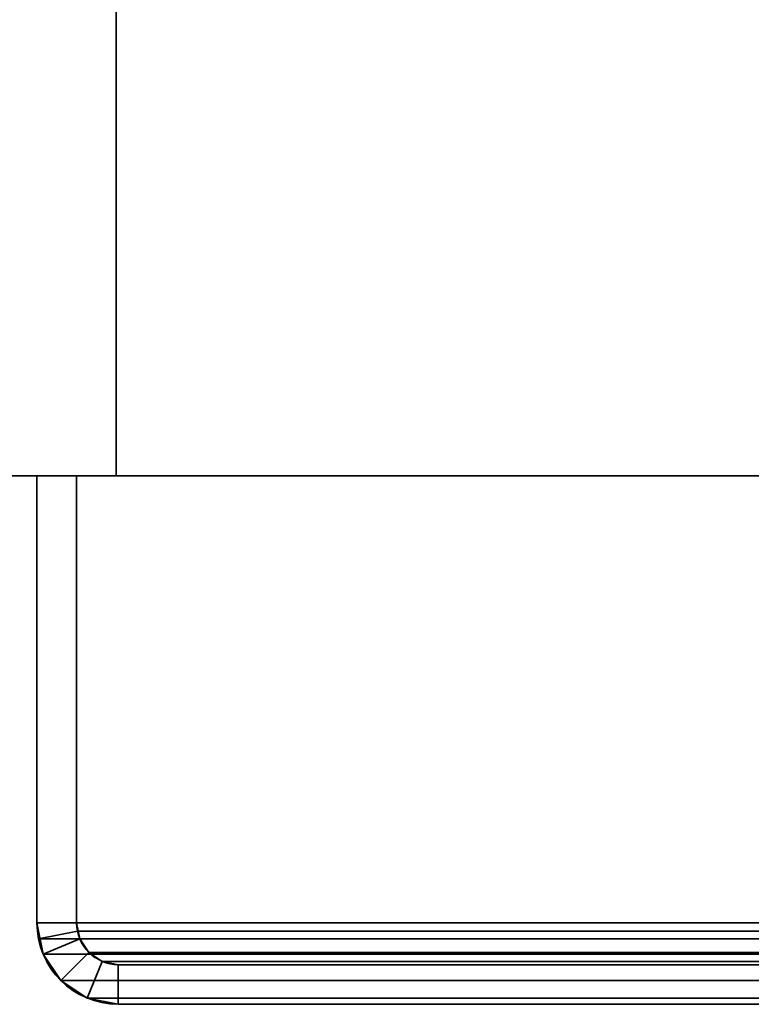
# Model space of a CAD drawing. Header units: millimetres. Extents: x -527 to 5177, y -116 to 161.
# Tile 651 of 656: x 2519 to 2547, y -29 to 8. Entities that reach past the tile are written whole.
import ezdxf

# ---------------------------------------------------------------- set-up
doc = ezdxf.new("R2010")
doc.units = ezdxf.units.MM
doc.layers.add('151', color=7, linetype='Continuous', true_color=0xffffff)

# ---------------------------------------------------------------- blocks, each defined once
blk = doc.blocks.new('UG_SURFACE_212')
at = {"layer": '151', "color": 252, "linetype": 'Continuous', "lineweight": 35}
for points in [[(2520, -9.3, 2075.25), (2521.5, -9.3, 2073.75), (2521.5, -9.3, -7.75), (2520, -9.3, -7.75)], [(2520, -26.22, 2075.25), (2520, -9.3, 2075.25), (2520, -9.3, -7.75), (2520, -26.22, -7.75)], [(2521.5, -26.22, 2073.75), (2521.5, -9.3, 2073.75), (2520, -9.3, 2075.25), (2520, -26.22, 2075.25)], [(2520, -26.22, -7.75), (2520, -9.3, -7.75), (2521.5, -9.3, -7.75), (2521.5, -26.22, -7.75)], [(2521.5, -26.22, 2073.75), (2521.5, -26.22, -7.75), (2521.5, -9.3, -7.75), (2521.5, -9.3, 2073.75)], [(2520, -26.22, -7.75), (2520.234, -27.399, -7.75), (2520.234, -27.399, 2075.016)], [(2520.234, -27.399, 2075.016), (2520.059, -26.821, 2075.191), (2520, -26.22, -7.75)], [(2520.059, -26.821, 2075.191), (2520, -26.22, 2075.25), (2520, -26.22, -7.75)], [(2520, -26.22, 2075.25), (2520.059, -26.821, 2075.191), (2521.53, -26.528, 2073.72), (2521.5, -26.22, 2073.75)], [(2521.5, -26.22, -7.75), (2521.62, -26.825, -7.75), (2520.234, -27.399, -7.75), (2520, -26.22, -7.75)], [(2521.5, -26.22, -7.75), (2521.53, -26.528, 2073.72), (2521.62, -26.825, 2073.63)], [(2521.5, -26.22, -7.75), (2521.5, -26.22, 2073.75), (2521.53, -26.528, 2073.72)], [(2521.62, -26.825, 2073.63), (2521.62, -26.825, -7.75), (2521.5, -26.22, -7.75)], [(2520.059, -26.821, 2075.191), (2520.234, -27.399, 2075.016), (2521.62, -26.825, 2073.63), (2521.53, -26.528, 2073.72)], [(2520.234, -27.399, 2075.016), (2520.902, -28.398, 2074.348), (2521.963, -27.337, 2073.287), (2521.62, -26.825, 2073.63)], [(2521.62, -26.825, -7.75), (2521.963, -27.337, -7.75), (2520.902, -28.398, -7.75), (2520.234, -27.399, -7.75)], [(2521.963, -27.337, 2073.287), (2521.963, -27.337, -7.75), (2521.62, -26.825, -7.75), (2521.62, -26.825, 2073.63)], [(2520.234, -27.399, 2075.016), (2520.234, -27.399, -7.75), (2520.902, -28.398, -7.75), (2520.902, -28.398, 2074.348)], [(2522.475, -27.68, 2072.775), (2521.963, -27.337, 2073.287), (2520.902, -28.398, 2074.348), (2521.901, -29.066, 2073.349)], [(2521.901, -29.066, -7.75), (2520.902, -28.398, -7.75), (2521.963, -27.337, -7.75), (2522.475, -27.68, -7.75)], [(2522.475, -27.68, 2072.775), (2522.475, -27.68, -7.75), (2521.963, -27.337, -7.75), (2521.963, -27.337, 2073.287)], [(2523.08, -27.8, 2072.17), (2522.475, -27.68, 2072.775), (2521.901, -29.066, 2073.349), (2523.08, -29.3, 2072.17)], [(2523.08, -29.3, -7.75), (2521.901, -29.066, -7.75), (2522.475, -27.68, -7.75), (2523.08, -27.8, -7.75)], [(2523.08, -27.8, 2072.17), (2523.08, -27.8, -7.75), (2522.475, -27.68, -7.75), (2522.475, -27.68, 2072.775)], [(2571.92, -27.8, 2023.33), (2571.92, -27.8, -7.75), (2523.08, -27.8, -7.75), (2523.08, -27.8, 2072.17)], [(2571.92, -27.8, 2023.33), (2523.08, -27.8, 2072.17), (2523.08, -29.3, 2072.17), (2571.92, -29.3, 2023.33)], [(2571.92, -29.3, -7.75), (2523.08, -29.3, -7.75), (2523.08, -27.8, -7.75), (2571.92, -27.8, -7.75)], [(2520.902, -28.398, 2074.348), (2520.902, -28.398, -7.75), (2521.901, -29.066, -7.75), (2521.901, -29.066, 2073.349)], [(2521.901, -29.066, 2073.349), (2521.901, -29.066, -7.75), (2523.08, -29.3, -7.75), (2523.08, -29.3, 2072.17)], [(2571.92, -29.3, 2023.33), (2523.08, -29.3, 2072.17), (2523.08, -29.3, -7.75), (2571.92, -29.3, -7.75)]]:
    blk.add_3dface(points, dxfattribs=at)
blk = doc.blocks.new('UG_SURFACE_213')
at = {"layer": '151', "color": 252, "linetype": 'Continuous', "lineweight": 35}
for points in [[(2520, -9.3, 2075.25), (2521.5, -9.3, 2073.75), (2521.5, -9.3, -7.75), (2520, -9.3, -7.75)], [(2520, -26.22, 2075.25), (2520, -9.3, 2075.25), (2520, -9.3, -7.75), (2520, -26.22, -7.75)], [(2521.5, -26.22, 2073.75), (2521.5, -9.3, 2073.75), (2520, -9.3, 2075.25), (2520, -26.22, 2075.25)], [(2520, -26.22, -7.75), (2520, -9.3, -7.75), (2521.5, -9.3, -7.75), (2521.5, -26.22, -7.75)], [(2521.5, -26.22, 2073.75), (2521.5, -26.22, -7.75), (2521.5, -9.3, -7.75), (2521.5, -9.3, 2073.75)], [(2520, -26.22, -7.75), (2520.234, -27.399, -7.75), (2520.234, -27.399, 2075.016)], [(2520.234, -27.399, 2075.016), (2520.059, -26.821, 2075.191), (2520, -26.22, -7.75)], [(2520.059, -26.821, 2075.191), (2520, -26.22, 2075.25), (2520, -26.22, -7.75)], [(2520, -26.22, 2075.25), (2520.059, -26.821, 2075.191), (2521.53, -26.528, 2073.72), (2521.5, -26.22, 2073.75)], [(2521.5, -26.22, -7.75), (2521.62, -26.825, -7.75), (2520.234, -27.399, -7.75), (2520, -26.22, -7.75)], [(2521.5, -26.22, -7.75), (2521.53, -26.528, 2073.72), (2521.62, -26.825, 2073.63)], [(2521.5, -26.22, -7.75), (2521.5, -26.22, 2073.75), (2521.53, -26.528, 2073.72)], [(2521.62, -26.825, 2073.63), (2521.62, -26.825, -7.75), (2521.5, -26.22, -7.75)], [(2520.059, -26.821, 2075.191), (2520.234, -27.399, 2075.016), (2521.62, -26.825, 2073.63), (2521.53, -26.528, 2073.72)], [(2520.234, -27.399, 2075.016), (2520.902, -28.398, 2074.348), (2521.963, -27.337, 2073.287), (2521.62, -26.825, 2073.63)], [(2521.62, -26.825, -7.75), (2521.963, -27.337, -7.75), (2520.902, -28.398, -7.75), (2520.234, -27.399, -7.75)], [(2521.963, -27.337, 2073.287), (2521.963, -27.337, -7.75), (2521.62, -26.825, -7.75), (2521.62, -26.825, 2073.63)], [(2520.234, -27.399, 2075.016), (2520.234, -27.399, -7.75), (2520.902, -28.398, -7.75), (2520.902, -28.398, 2074.348)], [(2522.475, -27.68, 2072.775), (2521.963, -27.337, 2073.287), (2520.902, -28.398, 2074.348), (2521.901, -29.066, 2073.349)], [(2521.901, -29.066, -7.75), (2520.902, -28.398, -7.75), (2521.963, -27.337, -7.75), (2522.475, -27.68, -7.75)], [(2522.475, -27.68, 2072.775), (2522.475, -27.68, -7.75), (2521.963, -27.337, -7.75), (2521.963, -27.337, 2073.287)], [(2523.08, -27.8, 2072.17), (2522.475, -27.68, 2072.775), (2521.901, -29.066, 2073.349), (2523.08, -29.3, 2072.17)], [(2523.08, -29.3, -7.75), (2521.901, -29.066, -7.75), (2522.475, -27.68, -7.75), (2523.08, -27.8, -7.75)], [(2523.08, -27.8, 2072.17), (2523.08, -27.8, -7.75), (2522.475, -27.68, -7.75), (2522.475, -27.68, 2072.775)], [(2571.92, -27.8, 2023.33), (2571.92, -27.8, -7.75), (2523.08, -27.8, -7.75), (2523.08, -27.8, 2072.17)], [(2571.92, -27.8, 2023.33), (2523.08, -27.8, 2072.17), (2523.08, -29.3, 2072.17), (2571.92, -29.3, 2023.33)], [(2571.92, -29.3, -7.75), (2523.08, -29.3, -7.75), (2523.08, -27.8, -7.75), (2571.92, -27.8, -7.75)], [(2520.902, -28.398, 2074.348), (2520.902, -28.398, -7.75), (2521.901, -29.066, -7.75), (2521.901, -29.066, 2073.349)], [(2521.901, -29.066, 2073.349), (2521.901, -29.066, -7.75), (2523.08, -29.3, -7.75), (2523.08, -29.3, 2072.17)], [(2571.92, -29.3, 2023.33), (2523.08, -29.3, 2072.17), (2523.08, -29.3, -7.75), (2571.92, -29.3, -7.75)]]:
    blk.add_3dface(points, dxfattribs=at)
blk = doc.blocks.new('UG_SURFACE_214')
at = {"layer": '151', "color": 252, "linetype": 'Continuous', "lineweight": 35}
for points in [[(2520, -26.22, 2075.25), (2520, -9.3, 2075.25), (2521.5, -9.3, 2073.75), (2521.5, -26.22, 2073.75)], [(2520, -9.3, 2075.25), (3480, -9.3, 2075.25), (3478.5, -9.3, 2073.75), (2521.5, -9.3, 2073.75)], [(2520, -9.3, 2075.25), (2520, -26.22, 2075.25), (3480, -26.22, 2075.25), (3480, -9.3, 2075.25)], [(2521.5, -9.3, 2073.75), (3478.5, -9.3, 2073.75), (3478.5, -26.22, 2073.75), (2521.5, -26.22, 2073.75)], [(2521.5, -26.22, 2073.75), (2521.53, -26.528, 2073.72), (2520.059, -26.821, 2075.191), (2520, -26.22, 2075.25)], [(3480, -26.22, 2075.25), (2520, -26.22, 2075.25), (2520.059, -26.821, 2075.191)], [(3479.941, -26.821, 2075.191), (3480, -26.22, 2075.25), (2520.059, -26.821, 2075.191)], [(2521.53, -26.528, 2073.72), (2521.5, -26.22, 2073.75), (3478.5, -26.22, 2073.75)], [(2521.53, -26.528, 2073.72), (3478.5, -26.22, 2073.75), (3478.47, -26.528, 2073.72)], [(2521.53, -26.528, 2073.72), (2521.62, -26.825, 2073.63), (2520.234, -27.399, 2075.016), (2520.059, -26.821, 2075.191)], [(2520.059, -26.821, 2075.191), (2520.234, -27.399, 2075.016), (3479.766, -27.399, 2075.016), (3479.941, -26.821, 2075.191)], [(2521.62, -26.825, 2073.63), (2521.963, -27.337, 2073.287), (2520.902, -28.398, 2074.348), (2520.234, -27.399, 2075.016)], [(3478.47, -26.528, 2073.72), (3478.38, -26.825, 2073.63), (2521.62, -26.825, 2073.63), (2521.53, -26.528, 2073.72)], [(3478.037, -27.337, 2073.287), (2521.963, -27.337, 2073.287), (2521.62, -26.825, 2073.63), (3478.38, -26.825, 2073.63)], [(3479.766, -27.399, 2075.016), (2520.234, -27.399, 2075.016), (2520.902, -28.398, 2074.348), (3479.098, -28.398, 2074.348)], [(2521.901, -29.066, 2073.349), (2520.902, -28.398, 2074.348), (2521.963, -27.337, 2073.287), (2522.475, -27.68, 2072.775)], [(3477.525, -27.68, 2072.775), (2522.475, -27.68, 2072.775), (2521.963, -27.337, 2073.287), (3478.037, -27.337, 2073.287)], [(2523.08, -29.3, 2072.17), (2521.901, -29.066, 2073.349), (2522.475, -27.68, 2072.775), (2523.08, -27.8, 2072.17)], [(3476.92, -27.8, 2072.17), (2523.08, -27.8, 2072.17), (2522.475, -27.68, 2072.775), (3477.525, -27.68, 2072.775)], [(2571.92, -29.3, 2023.33), (2523.08, -29.3, 2072.17), (2523.08, -27.8, 2072.17), (2571.92, -27.8, 2023.33)], [(2523.08, -27.8, 2072.17), (3476.92, -27.8, 2072.17), (3428.08, -27.8, 2023.33), (2571.92, -27.8, 2023.33)], [(3479.098, -28.398, 2074.348), (2520.902, -28.398, 2074.348), (2521.901, -29.066, 2073.349), (3478.099, -29.066, 2073.349)], [(3478.099, -29.066, 2073.349), (2521.901, -29.066, 2073.349), (2523.08, -29.3, 2072.17), (3476.92, -29.3, 2072.17)], [(2523.08, -29.3, 2072.17), (2571.92, -29.3, 2023.33), (3428.08, -29.3, 2023.33), (3476.92, -29.3, 2072.17)]]:
    blk.add_3dface(points, dxfattribs=at)
blk = doc.blocks.new('UG_SURFACE_281')
at = {"layer": '151', "color": 252, "linetype": 'Continuous', "lineweight": 35}
for points in [[(2373, -9.3, -7.75), (2373, 142.4, -7.75), (2523, 142.4, -7.75), (2523, -9.3, -7.75)], [(3627, -9.3, 2212.25), (3627, 142.4, 2212.25), (2373, 142.4, 2212.25), (2373, -9.3, 2212.25)], [(2523, -9.3, 2062.25), (2523, 142.4, 2062.25), (3477, 142.4, 2062.25), (3477, -9.3, 2062.25)], [(2523, -9.3, -7.75), (2523, 142.4, -7.75), (2523, 142.4, 2062.25), (2523, -9.3, 2062.25)], [(3627, -9.3, 2212.25), (2373, -9.3, 2212.25), (2523, -9.3, 2062.25), (3477, -9.3, 2062.25)], [(2373, -9.3, 2212.25), (2373, -9.3, -7.75), (2523, -9.3, -7.75), (2523, -9.3, 2062.25)]]:
    blk.add_3dface(points, dxfattribs=at)

msp = doc.modelspace()

# ---------------------------------------------------------------- linework, layer by layer
at = {"layer": '151', "color": 251, "linetype": 'Continuous', "lineweight": -3, "true_color": 0x636466}
for p, q in [((2523, -9.3, 2062.25), (2523, 142.4, 2062.25)), ((2523, 142.4, -7.75), (2523, -9.3, -7.75)), ((2373, -9.3, 2212.25), (3627, -9.3, 2212.25)), ((2373, -9.3, -7.75), (2523, -9.3, -7.75)), ((2520, -9.3, 2075.25), (2520, -26.22, 2075.25)), ((3480, -9.3, 2075.25), (2520, -9.3, 2075.25)), ((2521.5, -9.3, -7.75), (2520, -9.3, -7.75)), ((2520, -26.22, -7.75), (2520, -9.3, -7.75)), ((2520, -9.3, 2075.25), (2521.5, -9.3, 2073.75)), ((2520, -9.3, 2075.25), (2521.5, -9.3, 2073.75)), ((2520, -9.3, 2075.25), (2520, -26.22, 2075.25)), ((2520, -9.3, 2075.25), (2520, -26.22, 2075.25)), ((2520, -26.22, -7.75), (2520, -9.3, -7.75)), ((2520, -9.3, 2075.25), (2521.5, -9.3, 2073.75)), ((2520, -9.3, -7.75), (2520, -9.3, 2075.25)), ((2520, -9.3, -7.75), (2520, -9.3, 2075.25)), ((2521.5, -9.3, -7.75), (2520, -9.3, -7.75)), ((2521.5, -9.3, -7.75), (2521.5, -9.3, 2073.75)), ((2521.5, -9.3, 2073.75), (2521.5, -26.22, 2073.75)), ((2521.5, -26.22, -7.75), (2521.5, -9.3, -7.75)), ((3478.5, -9.3, 2073.75), (2521.5, -9.3, 2073.75)), ((2521.5, -26.22, -7.75), (2521.5, -9.3, -7.75)), ((2521.5, -9.3, -7.75), (2521.5, -9.3, 2073.75)), ((2521.5, -9.3, 2073.75), (2521.5, -26.22, 2073.75)), ((2521.5, -9.3, 2073.75), (2521.5, -26.22, 2073.75)), ((3477, -9.3, 2062.25), (2523, -9.3, 2062.25)), ((2523, -9.3, 2062.25), (2523, -9.3, -7.75)), ((2520, -26.22, 2075.25), (2520, -26.22, -7.75)), ((3480, -26.22, 2075.25), (2520, -26.22, 2075.25)), ((2520, -26.22, 2075.25), (2520, -26.22, -7.75)), ((2521.5, -26.22, 2073.75), (2521.5, -26.22, -7.75)), ((2521.5, -26.22, 2073.75), (2521.5, -26.22, -7.75)), ((3478.5, -26.22, 2073.75), (2521.5, -26.22, 2073.75)), ((2571.92, -27.8, -7.75), (2523.08, -27.8, -7.75)), ((3476.92, -27.8, 2072.17), (2523.08, -27.8, 2072.17)), ((2523.08, -27.8, 2072.17), (2571.92, -27.8, 2023.33)), ((2523.08, -27.8, 2072.17), (2523.08, -27.8, -7.75)), ((2523.08, -27.8, 2072.17), (2571.92, -27.8, 2023.33)), ((2523.08, -27.8, 2072.17), (2571.92, -27.8, 2023.33)), ((2523.08, -27.8, 2072.17), (2523.08, -27.8, -7.75)), ((2571.92, -27.8, -7.75), (2523.08, -27.8, -7.75)), ((3476.92, -29.3, 2072.17), (2523.08, -29.3, 2072.17)), ((2523.08, -29.3, 2072.17), (2523.08, -29.3, -7.75)), ((2523.08, -29.3, 2072.17), (2571.92, -29.3, 2023.33)), ((2523.08, -29.3, 2072.17), (2523.08, -29.3, -7.75)), ((2571.92, -29.3, -7.75), (2523.08, -29.3, -7.75)), ((2523.08, -29.3, 2072.17), (2571.92, -29.3, 2023.33)), ((2523.08, -29.3, 2072.17), (2571.92, -29.3, 2023.33)), ((2571.92, -29.3, -7.75), (2523.08, -29.3, -7.75))]:
    msp.add_line(p, q, dxfattribs=at)
at = {"layer": '151', "color": 251, "linetype": 'Continuous', "lineweight": -3, "true_color": 0x636466, "extrusion": (0, 0, -1)}
for radius in [3.08, 3.08, 1.58, 1.58]:
    msp.add_arc((-2523.08, -26.22, 7.75), radius, 270, 0, dxfattribs=at)
at = {"layer": '151', "color": 251, "linetype": 'Continuous', "lineweight": -3, "true_color": 0x636466, "extrusion": (0.707107, 6.12323e-17, 0.707107)}
for major_axis in [(-3.08, 0, 3.08), (-3.08, 0, 3.08), (-3.08, 0, 3.08), (-1.58, 0, 1.58), (-1.58, 0, 1.58), (-1.58, 0, 1.58)]:
    msp.add_ellipse((2523.08, -26.22, 2072.17), major_axis=major_axis, ratio=0.707107, start_param=0, end_param=1.570796, dxfattribs=at)

# ---------------------------------------------------------------- block references
at = {"layer": '151', "color": 251, "linetype": 'Continuous', "lineweight": -3, "true_color": 0x636466}
for name in ['UG_SURFACE_281', 'UG_SURFACE_212', 'UG_SURFACE_213', 'UG_SURFACE_214']:
    msp.add_blockref(name, (0, 0), dxfattribs=at)

doc.saveas('drawing.dxf')
